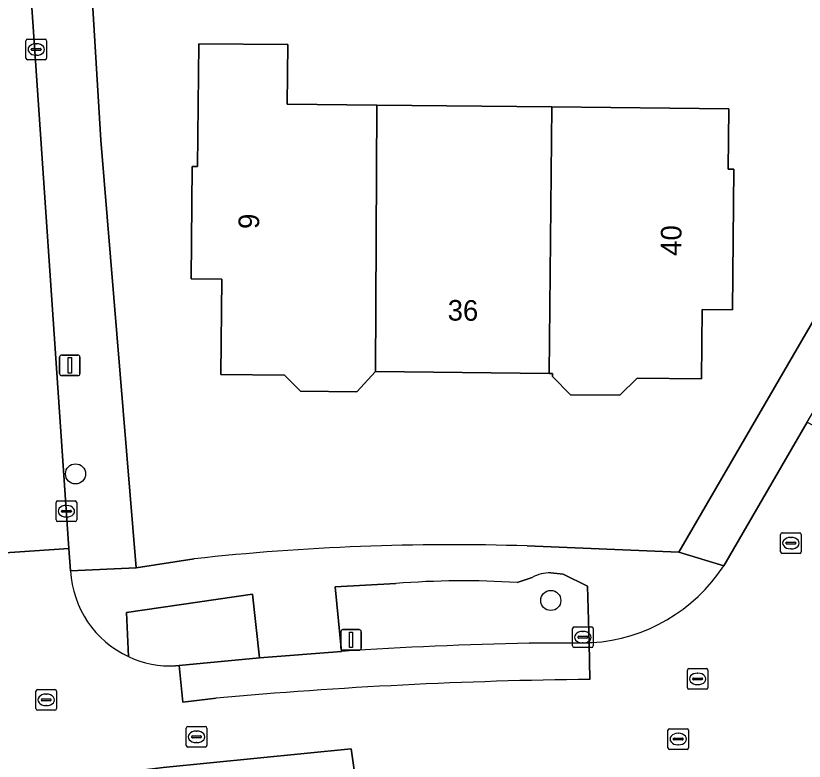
# Model space of a CAD drawing. Extents: x 161772 to 163126, y 383092 to 383917.
# Drawn here: x 162406.73 to 162445.07, y 383650.31 to 383686.54 of the extents above; entities that cross this region are included whole.
import ezdxf

# ---------------------------------------------------------------- set-up
doc = ezdxf.new("R2010")
doc.units = 0
for name, color, linetype in [('IMGEO_Boom', 7, 'Continuous'), ('IMGEO_Erf', 7, 'Continuous'), ('IMGEO_Groenvoorziening', 7, 'Continuous'), ('IMGEO_Kolk', 7, 'Continuous'), ('IMGEO_Lichtmast', 7, 'Continuous'), ('IMGEO_Muur', 7, 'Continuous'), ('IMGEO_Pand', 7, 'Continuous'), ('IMGEO_Pand_nummerreeks', 7, 'Continuous'), ('IMGEO_Rijbaan_lokaal_gesloten', 7, 'Continuous'), ('IMGEO_Rijbaan_lokaal_open', 7, 'Continuous'), ('IMGEO_Rioolput', 7, 'Continuous'), ('IMGEO_Voetpad_open', 7, 'Continuous')]:
    doc.layers.add(name, color=color, linetype=linetype)

msp = doc.modelspace()

# ---------------------------------------------------------------- linework, layer by layer
at = {"layer": 'IMGEO_Boom'}
for centre in [(162409.631, 383664.271), (162432.741, 383658.12)]:
    msp.add_circle(centre, 0.489, dxfattribs=at)
at = {"layer": 'IMGEO_Erf'}
for points in [[(162447.165, 383824.152), (162444.24, 383825.301), (162395.511, 383815.601), (162393.594, 383812.689), (162402.346, 383750), (162407.92, 383708.894), (162409.242, 383700.817), (162409.601, 383695.053), (162410.021, 383695.091), (162410.031, 383694.982), (162413.518, 383695.291), (162413.846, 383691.851), (162412.664, 383690.455), (162410.685, 383690.28), (162410.695, 383690.166), (162410.275, 383690.129), (162410.867, 383680.486), (162412.577, 383659.7), (162415.408, 383660.142)], [(162431.598, 383660.768), (162438.96, 383660.462), (162462.2, 383700.441), (162485.854, 383741.542)]]:
    msp.add_lwpolyline(points, dxfattribs=at)
msp.add_lwpolyline([(162441.396, 383682.019), (162441.366, 383679.082), (162441.649, 383679.079), (162441.579, 383672.247), (162440.104, 383672.262), (162440.069, 383668.899), (162436.944, 383668.931), (162436.092, 383668.096), (162433.699, 383668.12), (162432.828, 383669.009), (162432.83, 383669.154), (162432.663, 383669.156), (162424.217, 383669.242), (162423.308, 383668.261), (162420.566, 383668.289), (162419.794, 383669.077), (162416.701, 383669.109), (162416.748, 383673.732), (162415.251, 383673.747), (162415.307, 383679.211), (162415.57, 383679.208), (162415.631, 383685.178), (162419.95, 383685.134), (162419.921, 383682.237), (162424.282, 383682.193), (162432.791, 383682.106)], close=True, dxfattribs=at)
msp.add_arc((162427.866, 383547.616), 113.214, 88.11096, 96.31761, dxfattribs=at)
at = {"layer": 'IMGEO_Groenvoorziening'}
for points in [[(162431.688, 383656.037), (162434.603, 383656.068), (162434.531, 383658.815), (162433.338, 383659.393), (162432.739, 383659.458)], [(162431.838, 383659.238), (162431.099, 383658.986)], [(162425.2, 383658.941), (162422.249, 383658.784), (162422.571, 383655.647)], [(162414.49, 383654.942), (162414.674, 383654.957), (162418.584, 383655.335), (162418.243, 383658.421), (162412.103, 383657.527), (162412.211, 383655.39)]]:
    msp.add_lwpolyline(points, dxfattribs=at)
for centre, radius, start, end in [((162432.668, 383657.794), 1.666, 87.5577, 119.8855), ((162428.452, 383619.293), 39.781, 86.1849, 94.6892), ((162435.064, 383470.35), 185.718, 91.04169, 93.85723), ((162414.261, 383659.799), 4.863, 245.0613, 272.6962)]:
    msp.add_arc(centre, radius, start, end, dxfattribs=at)
at = {"layer": 'IMGEO_Kolk'}
for p, q in [((162407.221, 383684.475), (162407.221, 383685.327)), ((162407.296, 383685.401), (162408.148, 383685.401)), ((162407.709, 383685.181), (162407.734, 383685.181)), ((162408.222, 383685.327), (162408.222, 383684.475)), ((162407.48, 383684.895), (162407.48, 383684.907)), ((162407.918, 383684.858), (162407.52, 383684.858)), ((162407.523, 383684.944), (162407.921, 383684.944)), ((162407.964, 383684.907), (162407.964, 383684.895)), ((162408.148, 383684.401), (162407.296, 383684.401)), ((162407.732, 383684.621), (162407.707, 383684.621)), ((162408.762, 383662.957), (162409.614, 383662.957)), ((162408.687, 383662.031), (162408.687, 383662.883)), ((162408.989, 383662.5), (162409.387, 383662.5)), ((162409.175, 383662.737), (162409.2, 383662.737)), ((162409.688, 383662.883), (162409.688, 383662.031)), ((162408.946, 383662.451), (162408.946, 383662.463)), ((162409.384, 383662.414), (162408.986, 383662.414)), ((162409.198, 383662.177), (162409.173, 383662.177)), ((162409.43, 383662.463), (162409.43, 383662.451)), ((162409.614, 383661.957), (162408.762, 383661.957)), ((162433.8, 383655.909), (162433.8, 383656.761)), ((162433.875, 383656.835), (162434.727, 383656.835)), ((162434.801, 383656.761), (162434.801, 383655.909)), ((162434.102, 383656.378), (162434.5, 383656.378)), ((162434.288, 383656.615), (162434.313, 383656.615)), ((162434.059, 383656.329), (162434.059, 383656.341)), ((162434.497, 383656.292), (162434.099, 383656.292)), ((162434.311, 383656.055), (162434.286, 383656.055)), ((162434.543, 383656.341), (162434.543, 383656.329)), ((162434.727, 383655.835), (162433.875, 383655.835))]:
    msp.add_line(p, q, dxfattribs=at)
for points in [[(162407.221, 383684.475), (162407.221, 383685.327)], [(162407.296, 383685.401), (162408.148, 383685.401)], [(162408.222, 383685.327), (162408.222, 383684.475)], [(162408.148, 383684.401), (162407.296, 383684.401)], [(162408.762, 383662.957), (162409.614, 383662.957)], [(162408.687, 383662.031), (162408.687, 383662.883)], [(162409.688, 383662.883), (162409.688, 383662.031)], [(162409.614, 383661.957), (162408.762, 383661.957)], [(162433.8, 383655.909), (162433.8, 383656.761)], [(162433.875, 383656.835), (162434.727, 383656.835)], [(162434.801, 383656.761), (162434.801, 383655.909)], [(162434.727, 383655.835), (162433.875, 383655.835)]]:
    msp.add_lwpolyline(points, dxfattribs=at)
for centre, radius, start, end in [((162407.298, 383685.325), 0.0765, 91.552, 178.448), ((162407.298, 383685.325), 0.0765, 91.552, 178.448), ((162408.146, 383685.325), 0.0765, 1.552, 88.448), ((162408.146, 383685.325), 0.0765, 1.552, 88.448), ((162407.52, 383684.904), 0.0403, 85.8775, 175.7526), ((162407.517, 383684.894), 0.0366, 178.938, 274.7102), ((162407.921, 383684.901), 0.043, 264.8664, 352.4533), ((162407.925, 383684.906), 0.0386, 1.7309, 96.639), ((162407.298, 383684.477), 0.0765, 181.552, 268.448), ((162407.298, 383684.477), 0.0765, 181.552, 268.448), ((162408.146, 383684.477), 0.0765, 271.552, 358.448), ((162408.146, 383684.477), 0.0765, 271.552, 358.448), ((162408.764, 383662.881), 0.0765, 91.552, 178.448), ((162408.764, 383662.881), 0.0765, 91.552, 178.448), ((162409.612, 383662.881), 0.0765, 1.552, 88.448), ((162409.612, 383662.881), 0.0765, 1.552, 88.448), ((162408.986, 383662.46), 0.0403, 85.8775, 175.7526), ((162409.391, 383662.462), 0.0386, 1.7309, 96.639), ((162408.983, 383662.45), 0.0366, 178.938, 274.7102), ((162409.387, 383662.457), 0.043, 264.8664, 352.4533), ((162408.764, 383662.033), 0.0765, 181.552, 268.448), ((162408.764, 383662.033), 0.0765, 181.552, 268.448), ((162409.612, 383662.033), 0.0765, 271.552, 358.448), ((162409.612, 383662.033), 0.0765, 271.552, 358.448), ((162433.877, 383656.759), 0.0765, 91.552, 178.448), ((162433.877, 383656.759), 0.0765, 91.552, 178.448), ((162434.725, 383656.759), 0.0765, 1.552, 88.448), ((162434.725, 383656.759), 0.0765, 1.552, 88.448), ((162434.099, 383656.338), 0.0403, 85.8775, 175.7526), ((162434.504, 383656.34), 0.0386, 1.7309, 96.639), ((162434.096, 383656.328), 0.0366, 178.938, 274.7102), ((162434.5, 383656.335), 0.043, 264.8664, 352.4533), ((162433.877, 383655.911), 0.0765, 181.552, 268.448), ((162433.877, 383655.911), 0.0765, 181.552, 268.448), ((162434.725, 383655.911), 0.0765, 271.552, 358.448), ((162434.725, 383655.911), 0.0765, 271.552, 358.448)]:
    msp.add_arc(centre, radius, start, end, dxfattribs=at)
for centre, major_axis, ratio, start_param, end_param in [((162407.708, 383684.901), (-0.387, 0.002), 0.722429, 4.712389, 7.853982), ((162407.733, 383684.901), (-0.39, 0.002), 0.717154, 1.570796, 4.712389), ((162409.174, 383662.457), (-0.387, 0.002), 0.722429, 4.712389, 7.853982), ((162409.199, 383662.457), (-0.39, 0.002), 0.717154, 1.570796, 4.712389), ((162434.287, 383656.335), (-0.387, 0.002), 0.722429, 4.712389, 7.853982), ((162434.312, 383656.335), (-0.39, 0.002), 0.717154, 1.570796, 4.712389)]:
    msp.add_ellipse(centre, major_axis=major_axis, ratio=ratio, start_param=start_param, end_param=end_param, dxfattribs=at)
at = {"layer": 'IMGEO_Lichtmast'}
for p, q in [((162408.858, 383669.147), (162408.858, 383669.947)), ((162408.858, 383669.947), (162408.858, 383669.147)), ((162408.958, 383670.047), (162409.748, 383670.047)), ((162409.748, 383670.047), (162408.958, 383670.047)), ((162409.848, 383669.947), (162409.848, 383669.147)), ((162409.848, 383669.147), (162409.848, 383669.947)), ((162409.748, 383669.047), (162408.958, 383669.047)), ((162408.958, 383669.047), (162409.748, 383669.047)), ((162422.535, 383655.801), (162422.535, 383656.601)), ((162422.535, 383656.601), (162422.535, 383655.801)), ((162422.635, 383656.701), (162423.425, 383656.701)), ((162423.425, 383656.701), (162422.635, 383656.701)), ((162423.525, 383656.601), (162423.525, 383655.801)), ((162423.525, 383655.801), (162423.525, 383656.601)), ((162423.425, 383655.701), (162422.635, 383655.701)), ((162422.635, 383655.701), (162423.425, 383655.701))]:
    msp.add_line(p, q, dxfattribs=at)
for points in [[(162409.278, 383669.922), (162409.428, 383669.922), (162409.428, 383669.172), (162409.278, 383669.172), (162409.278, 383669.922)], [(162422.955, 383656.576), (162423.105, 383656.576), (162423.105, 383655.826), (162422.955, 383655.826), (162422.955, 383656.576)]]:
    msp.add_lwpolyline(points, dxfattribs=at)
for centre, start, end in [((162408.958, 383669.947), 90, 180), ((162408.958, 383669.947), 90, 180), ((162409.748, 383669.947), 0, 90), ((162409.748, 383669.947), 360, 90), ((162408.958, 383669.147), 180, 270), ((162408.958, 383669.147), 180, 270), ((162409.748, 383669.147), 270, 0), ((162409.748, 383669.147), 270, 0), ((162422.635, 383656.601), 90, 180), ((162422.635, 383656.601), 90, 180), ((162423.425, 383656.601), 0, 90), ((162423.425, 383656.601), 360, 90), ((162422.635, 383655.801), 180, 270), ((162422.635, 383655.801), 180, 270), ((162423.425, 383655.801), 270, 0), ((162423.425, 383655.801), 270, 0)]:
    msp.add_arc(centre, 0.1, start, end, dxfattribs=at)
at = {"layer": 'IMGEO_Muur'}
msp.add_lwpolyline([(162410.867, 383680.486), (162410.275, 383690.129)], dxfattribs=at)
at = {"layer": 'IMGEO_Pand'}
for points in [[(162424.282, 383682.193), (162419.921, 383682.237), (162419.95, 383685.134), (162415.631, 383685.178), (162415.57, 383679.208), (162415.307, 383679.211), (162415.251, 383673.747), (162416.748, 383673.732), (162416.701, 383669.109), (162419.794, 383669.077), (162420.566, 383668.289), (162423.308, 383668.261), (162424.217, 383669.242)], [(162424.282, 383682.193), (162424.217, 383669.242), (162432.663, 383669.156), (162432.791, 383682.106)], [(162432.791, 383682.106), (162432.663, 383669.156), (162432.83, 383669.154), (162432.828, 383669.009), (162433.699, 383668.12), (162436.092, 383668.096), (162436.944, 383668.931), (162440.069, 383668.899), (162440.104, 383672.262), (162441.579, 383672.247), (162441.649, 383679.079), (162441.366, 383679.082), (162441.396, 383682.019)]]:
    msp.add_lwpolyline(points, close=True, dxfattribs=at)
at = {"layer": 'IMGEO_Rijbaan_lokaal_gesloten'}
for points in [[(162434.648, 383654.284), (162434.603, 383656.068), (162431.688, 383656.037)], [(162422.571, 383655.647), (162418.584, 383655.335), (162414.674, 383654.957), (162414.842, 383653.174), (162416.476, 383653.375)]]:
    msp.add_lwpolyline(points, dxfattribs=at)
msp.add_lwpolyline([(162406.288, 383647.086), (162410.656, 383647.814), (162418.127, 383648.663), (162423.282, 383649.204), (162423.029, 383650.909), (162413.896, 383650.005), (162411.39, 383649.688), (162403.43, 383648.446), (162403.73, 383646.66)], close=True, dxfattribs=at)
for centre, radius, start, end in [((162435.064, 383470.35), 185.718, 91.04169, 93.85723), ((162437.19, 383421.376), 232.922, 90.62526, 95.10206)]:
    msp.add_arc(centre, radius, start, end, dxfattribs=at)
at = {"layer": 'IMGEO_Rijbaan_lokaal_open'}
for points in [[(162405.371, 383668.929), (162405.946, 383660.426), (162409.307, 383660.639), (162407.28, 383690.274), (162406.905, 383695.569), (162406.575, 383699.333), (162406.439, 383700.329), (162405.364, 383708.546), (162403.523, 383721.891), (162401.793, 383734.306), (162401.726, 383734.782), (162396.464, 383734.064), (162398.862, 383716.657), (162399.821, 383709.699), (162400.329, 383706.008), (162401.123, 383700.027), (162401.335, 383697.99), (162401.997, 383689.753), (162402.378, 383684.666), (162403.241, 383671.754)], [(162446.03, 383661.226), (162448.218, 383665.055), (162445.213, 383666.791), (162441.151, 383659.8)], [(162409.39, 383659.563), (162409.307, 383660.639), (162405.946, 383660.426), (162406.021, 383659.419)], [(162434.744, 383656.07), (162434.603, 383656.068), (162434.648, 383654.284)], [(162416.476, 383653.375), (162414.842, 383653.174), (162414.674, 383654.957), (162414.49, 383654.942)], [(162400.698, 383652.814), (162400.369, 383652.761), (162400.705, 383651), (162401.14, 383648.038), (162401.438, 383646.278), (162403.73, 383646.66), (162403.43, 383648.446), (162411.39, 383649.688), (162413.896, 383650.005), (162423.029, 383650.909), (162423.282, 383649.204)]]:
    msp.add_lwpolyline(points, dxfattribs=at)
for centre, radius, start, end in [((162414.26, 383659.815), 4.876, 182.9625, 245.1559), ((162434.221, 383664.336), 8.282, 273.6193, 326.7945), ((162414.261, 383659.799), 4.863, 245.0613, 272.6962), ((162437.19, 383421.376), 232.922, 90.62526, 95.10206)]:
    msp.add_arc(centre, radius, start, end, dxfattribs=at)
at = {"layer": 'IMGEO_Rioolput'}
for p, q in [((162443.992, 383661.407), (162444.844, 383661.407)), ((162443.917, 383660.481), (162443.917, 383661.333)), ((162444.405, 383661.187), (162444.43, 383661.187)), ((162444.918, 383661.333), (162444.918, 383660.481)), ((162444.176, 383660.901), (162444.176, 383660.913)), ((162444.614, 383660.864), (162444.216, 383660.864)), ((162444.219, 383660.95), (162444.617, 383660.95)), ((162444.428, 383660.627), (162444.403, 383660.627)), ((162444.66, 383660.913), (162444.66, 383660.901)), ((162444.844, 383660.407), (162443.992, 383660.407)), ((162439.383, 383653.881), (162439.383, 383654.733)), ((162439.458, 383654.807), (162440.31, 383654.807)), ((162439.871, 383654.587), (162439.896, 383654.587)), ((162440.384, 383654.733), (162440.384, 383653.881)), ((162439.642, 383654.301), (162439.642, 383654.313)), ((162440.08, 383654.264), (162439.682, 383654.264)), ((162439.685, 383654.35), (162440.083, 383654.35)), ((162440.126, 383654.313), (162440.126, 383654.301)), ((162407.706, 383652.862), (162407.706, 383653.714)), ((162407.781, 383653.788), (162408.633, 383653.788)), ((162408.707, 383653.714), (162408.707, 383652.862)), ((162440.31, 383653.807), (162439.458, 383653.807)), ((162439.894, 383654.027), (162439.869, 383654.027)), ((162408.008, 383653.331), (162408.406, 383653.331)), ((162408.194, 383653.568), (162408.219, 383653.568)), ((162407.965, 383653.282), (162407.965, 383653.294)), ((162408.403, 383653.245), (162408.005, 383653.245)), ((162408.217, 383653.008), (162408.192, 383653.008)), ((162408.449, 383653.294), (162408.449, 383653.282)), ((162408.633, 383652.788), (162407.781, 383652.788)), ((162415.014, 383651.066), (162415.014, 383651.918)), ((162415.089, 383651.992), (162415.941, 383651.992)), ((162415.502, 383651.772), (162415.527, 383651.772)), ((162416.015, 383651.918), (162416.015, 383651.066)), ((162438.44, 383650.958), (162438.44, 383651.81)), ((162438.515, 383651.884), (162439.367, 383651.884)), ((162439.441, 383651.81), (162439.441, 383650.958)), ((162415.273, 383651.486), (162415.273, 383651.498)), ((162415.711, 383651.449), (162415.313, 383651.449)), ((162415.316, 383651.535), (162415.714, 383651.535)), ((162415.757, 383651.498), (162415.757, 383651.486)), ((162438.699, 383651.378), (162438.699, 383651.39)), ((162438.742, 383651.427), (162439.14, 383651.427)), ((162438.928, 383651.664), (162438.953, 383651.664)), ((162439.183, 383651.39), (162439.183, 383651.378)), ((162415.525, 383651.212), (162415.5, 383651.212)), ((162439.137, 383651.341), (162438.739, 383651.341)), ((162438.951, 383651.104), (162438.926, 383651.104)), ((162415.941, 383650.992), (162415.089, 383650.992)), ((162439.367, 383650.884), (162438.515, 383650.884))]:
    msp.add_line(p, q, dxfattribs=at)
for points in [[(162443.992, 383661.407), (162444.844, 383661.407)], [(162443.917, 383660.481), (162443.917, 383661.333)], [(162444.918, 383661.333), (162444.918, 383660.481)], [(162444.844, 383660.407), (162443.992, 383660.407)], [(162439.383, 383653.881), (162439.383, 383654.733)], [(162439.458, 383654.807), (162440.31, 383654.807)], [(162440.384, 383654.733), (162440.384, 383653.881)], [(162407.706, 383652.862), (162407.706, 383653.714)], [(162407.781, 383653.788), (162408.633, 383653.788)], [(162408.707, 383653.714), (162408.707, 383652.862)], [(162440.31, 383653.807), (162439.458, 383653.807)], [(162408.633, 383652.788), (162407.781, 383652.788)], [(162415.014, 383651.066), (162415.014, 383651.918)], [(162415.089, 383651.992), (162415.941, 383651.992)], [(162416.015, 383651.918), (162416.015, 383651.066)], [(162438.44, 383650.958), (162438.44, 383651.81)], [(162438.515, 383651.884), (162439.367, 383651.884)], [(162439.441, 383651.81), (162439.441, 383650.958)], [(162415.941, 383650.992), (162415.089, 383650.992)], [(162439.367, 383650.884), (162438.515, 383650.884)]]:
    msp.add_lwpolyline(points, dxfattribs=at)
for centre, radius, start, end in [((162443.994, 383661.331), 0.0765, 91.552, 178.448), ((162443.994, 383661.331), 0.0765, 91.552, 178.448), ((162444.842, 383661.331), 0.0765, 1.552, 88.448), ((162444.842, 383661.331), 0.0765, 1.552, 88.448), ((162444.216, 383660.91), 0.0403, 85.8775, 175.7526), ((162444.213, 383660.9), 0.0366, 178.938, 274.7102), ((162444.617, 383660.907), 0.043, 264.8664, 352.4533), ((162444.621, 383660.912), 0.0386, 1.7309, 96.639), ((162443.994, 383660.483), 0.0765, 181.552, 268.448), ((162443.994, 383660.483), 0.0765, 181.552, 268.448), ((162444.842, 383660.483), 0.0765, 271.552, 358.448), ((162444.842, 383660.483), 0.0765, 271.552, 358.448), ((162439.46, 383654.731), 0.0765, 91.552, 178.448), ((162439.46, 383654.731), 0.0765, 91.552, 178.448), ((162440.308, 383654.731), 0.0765, 1.552, 88.448), ((162440.308, 383654.731), 0.0765, 1.552, 88.448), ((162439.682, 383654.31), 0.0403, 85.8775, 175.7526), ((162439.679, 383654.3), 0.0366, 178.938, 274.7102), ((162440.083, 383654.307), 0.043, 264.8664, 352.4533), ((162440.087, 383654.312), 0.0386, 1.7309, 96.639), ((162407.783, 383653.712), 0.0765, 91.552, 178.448), ((162407.783, 383653.712), 0.0765, 91.552, 178.448), ((162408.631, 383653.712), 0.0765, 1.552, 88.448), ((162408.631, 383653.712), 0.0765, 1.552, 88.448), ((162439.46, 383653.883), 0.0765, 181.552, 268.448), ((162439.46, 383653.883), 0.0765, 181.552, 268.448), ((162440.308, 383653.883), 0.0765, 271.552, 358.448), ((162440.308, 383653.883), 0.0765, 271.552, 358.448), ((162408.005, 383653.291), 0.0403, 85.8775, 175.7526), ((162408.41, 383653.293), 0.0386, 1.7309, 96.639), ((162408.002, 383653.281), 0.0366, 178.938, 274.7102), ((162408.406, 383653.288), 0.043, 264.8664, 352.4533), ((162407.783, 383652.864), 0.0765, 181.552, 268.448), ((162407.783, 383652.864), 0.0765, 181.552, 268.448), ((162408.631, 383652.864), 0.0765, 271.552, 358.448), ((162408.631, 383652.864), 0.0765, 271.552, 358.448), ((162415.091, 383651.916), 0.0765, 91.552, 178.448), ((162415.091, 383651.916), 0.0765, 91.552, 178.448), ((162415.939, 383651.916), 0.0765, 1.552, 88.448), ((162415.939, 383651.916), 0.0765, 1.552, 88.448), ((162438.517, 383651.808), 0.0765, 91.552, 178.448), ((162438.517, 383651.808), 0.0765, 91.552, 178.448), ((162439.365, 383651.808), 0.0765, 1.552, 88.448), ((162439.365, 383651.808), 0.0765, 1.552, 88.448), ((162415.313, 383651.495), 0.0403, 85.8775, 175.7526), ((162415.31, 383651.485), 0.0366, 178.938, 274.7102), ((162415.714, 383651.492), 0.043, 264.8664, 352.4533), ((162415.718, 383651.497), 0.0386, 1.7309, 96.639), ((162438.739, 383651.387), 0.0403, 85.8775, 175.7526), ((162439.144, 383651.389), 0.0386, 1.7309, 96.639), ((162415.091, 383651.068), 0.0765, 181.552, 268.448), ((162415.091, 383651.068), 0.0765, 181.552, 268.448), ((162415.939, 383651.068), 0.0765, 271.552, 358.448), ((162415.939, 383651.068), 0.0765, 271.552, 358.448), ((162438.736, 383651.377), 0.0366, 178.938, 274.7102), ((162439.14, 383651.384), 0.043, 264.8664, 352.4533), ((162438.517, 383650.96), 0.0765, 181.552, 268.448), ((162438.517, 383650.96), 0.0765, 181.552, 268.448), ((162439.365, 383650.96), 0.0765, 271.552, 358.448), ((162439.365, 383650.96), 0.0765, 271.552, 358.448)]:
    msp.add_arc(centre, radius, start, end, dxfattribs=at)
for centre, major_axis, ratio, start_param, end_param in [((162444.404, 383660.907), (-0.387, 0.002), 0.722429, 4.712389, 7.853982), ((162444.429, 383660.907), (-0.39, 0.002), 0.717154, 1.570796, 4.712389), ((162439.87, 383654.307), (-0.387, 0.002), 0.722429, 4.712389, 7.853982), ((162439.895, 383654.307), (-0.39, 0.002), 0.717154, 1.570796, 4.712389), ((162408.193, 383653.288), (-0.387, 0.002), 0.722429, 4.712389, 7.853982), ((162408.218, 383653.288), (-0.39, 0.002), 0.717154, 1.570796, 4.712389), ((162415.501, 383651.492), (-0.387, 0.002), 0.722429, 4.712389, 7.853982), ((162415.526, 383651.492), (-0.39, 0.002), 0.717154, 1.570796, 4.712389), ((162438.927, 383651.384), (-0.387, 0.002), 0.722429, 4.712389, 7.853982), ((162438.952, 383651.384), (-0.39, 0.002), 0.717154, 1.570796, 4.712389)]:
    msp.add_ellipse(centre, major_axis=major_axis, ratio=ratio, start_param=start_param, end_param=end_param, dxfattribs=at)
at = {"layer": 'IMGEO_Voetpad_open'}
for points in [[(162489.396, 383745.969), (162485.854, 383741.542), (162462.2, 383700.441), (162438.96, 383660.462), (162441.151, 383659.8), (162445.213, 383666.791), (162457.133, 383686.988), (162456.672, 383687.256), (162460.472, 383693.791), (162460.904, 383693.54), (162464.126, 383699.08), (162480.272, 383727.03), (162479.84, 383727.278), (162481.466, 383730.089), (162481.896, 383729.841), (162489.708, 383743.589)], [(162407.28, 383690.274), (162409.307, 383660.639), (162409.39, 383659.563), (162412.577, 383659.7), (162410.867, 383680.486), (162410.275, 383690.129)], [(162441.151, 383659.8), (162438.96, 383660.462), (162431.598, 383660.768)], [(162415.408, 383660.142), (162412.577, 383659.7), (162409.39, 383659.563)], [(162432.739, 383659.458), (162433.338, 383659.393), (162434.531, 383658.815), (162434.603, 383656.068), (162434.744, 383656.07)], [(162431.099, 383658.986), (162431.838, 383659.238)], [(162412.211, 383655.39), (162412.103, 383657.527), (162418.243, 383658.421), (162418.584, 383655.335), (162422.571, 383655.647), (162422.249, 383658.784), (162425.2, 383658.941)]]:
    msp.add_lwpolyline(points, dxfattribs=at)
for centre, radius, start, end in [((162427.866, 383547.616), 113.214, 88.11096, 96.31761), ((162414.26, 383659.815), 4.876, 182.9625, 245.1559), ((162432.668, 383657.794), 1.666, 87.5577, 119.8855), ((162434.221, 383664.336), 8.282, 273.6193, 326.7945), ((162428.452, 383619.293), 39.781, 86.1849, 94.6892)]:
    msp.add_arc(centre, radius, start, end, dxfattribs=at)

# ---------------------------------------------------------------- texts
at = {"layer": 'IMGEO_Pand_nummerreeks'}
for s, rotation, p in [('9', 89.4128, (162418.556, 383676.17)), ('40', 89.413, (162439.086, 383674.866)), ('36', 359.4146, (162427.723, 383671.726))]:
    msp.add_text(s, height=1, rotation=rotation, dxfattribs=at).set_placement(p)

doc.saveas('drawing.dxf')
